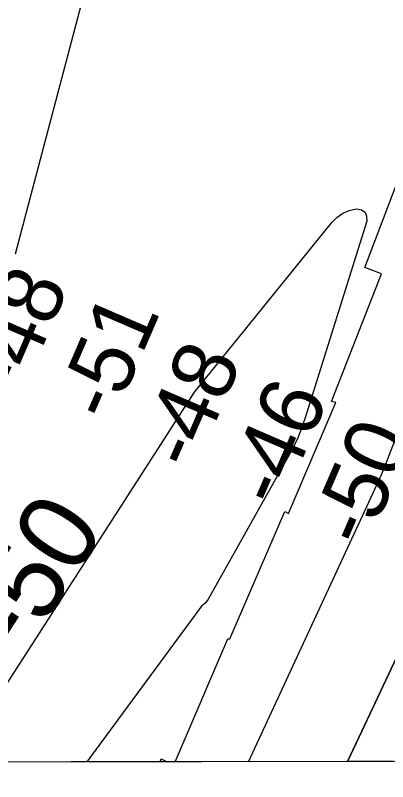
# Model space of a CAD drawing. Extents: x 3297716 to 3335574, y 688621 to 713991.
# Drawn here: x 3322353 to 3322748, y 693999 to 694812 of the extents above; entities that cross this region are included whole.
import ezdxf

# ---------------------------------------------------------------- set-up
doc = ezdxf.new("R2010")
doc.units = 0
for name, color, linetype in [('V-GRID-FRAM', 7, 'Continuous'), ('V-RIVR-RANG', 7, 'Continuous'), ('V-RRAP-RVMT', 7, 'Continuous'), ('V-TOPO-DPTH', 7, 'Continuous'), ('V-TOPO-MAJR', 7, 'Continuous'), ('V-TOPO-MAJR-IDEN', 7, 'Continuous'), ('V-TOPO-MINR', 7, 'Continuous')]:
    doc.layers.add(name, color=color, linetype=linetype)

msp = doc.modelspace()

# ---------------------------------------------------------------- linework, layer by layer
at = {"layer": 'V-GRID-FRAM'}
msp.add_lwpolyline([(3301838.48, 712184.22), (3333346.19, 712216.3), (3333372.64, 694031.53), (3301849.06, 693999.43), (3301838.48, 712184.22)], dxfattribs=at)
at = {"layer": 'V-RRAP-RVMT'}
for p, q in [((3322723.41, 694544.56), (3322768.37, 694663.1)), ((3322688, 694402.69), (3322741.02, 694537.9)), ((3322741.02, 694537.9), (3322723.41, 694544.56)), ((3322642.53, 694283.66), (3322692.66, 694401.62)), ((3322692.66, 694401.62), (3322688, 694402.69)), ((3322580.22, 694150.85), (3322638.51, 694285.9)), ((3322638.51, 694285.9), (3322642.53, 694283.66)), ((3322522.05, 694020.48), (3322577.94, 694150.9)), ((3322577.94, 694150.9), (3322580.22, 694150.85)), ((3322506.17, 694020.46), (3322507.49, 694023.55)), ((3322513.71, 694020.47), (3322506.17, 694020.46)), ((3322507.49, 694023.55), (3322513.71, 694020.47)), ((3322981.19, 694020.95), (3322522.05, 694020.48))]:
    msp.add_line(p, q, dxfattribs=at)
at = {"layer": 'V-TOPO-DPTH'}
for points in [[(3323264.85, 695853.36), (3323180.96, 695513.7), (3323164.75, 695447.94), (3323148.57, 695382.18), (3323132.45, 695316.4), (3323116.37, 695250.61), (3323092.76, 695153.84), (3323088.41, 695136.46), (3323083.94, 695119.1), (3323079.27, 695101.8), (3323074.47, 695084.53), (3322962.79, 694691.03), (3322942.83, 694623.05), (3322922.06, 694555.33), (3322900.07, 694487.99), (3322877.28, 694420.91), (3322835.08, 694300.36), (3322832.67, 694293.79), (3322830.13, 694287.28), (3322827.38, 694280.85), (3322824.5, 694274.47), (3322720.3, 694052.82), (3322705.03, 694020.67), (3321825.72, 694019.77)], [(3322754.24, 694020.72), (3322705.03, 694020.67), (3322720.3, 694052.82), (3322824.5, 694274.47), (3322827.38, 694280.85), (3322830.13, 694287.28), (3322832.67, 694293.79), (3322835.08, 694300.36), (3322877.28, 694420.91), (3322900.07, 694487.99), (3322922.06, 694555.33), (3322942.83, 694623.05), (3322962.79, 694691.03), (3323074.47, 695084.53), (3323079.27, 695101.8), (3323083.94, 695119.1), (3323088.41, 695136.46), (3323092.76, 695153.84), (3323116.37, 695250.61), (3323132.45, 695316.4), (3323148.57, 695382.18), (3323164.75, 695447.94), (3323180.96, 695513.7), (3323264.85, 695853.36)]]:
    msp.add_lwpolyline(points, dxfattribs=at)
at = {"layer": 'V-TOPO-MAJR'}
for points in [[(3322718.42, 695911.73), (3322559.62, 695344.8), (3322555.36, 695329.4), (3322551.14, 695314), (3322547.01, 695298.57), (3322542.94, 695283.12), (3322520.15, 695195.79), (3322504.69, 695136.67), (3322489.21, 695077.56), (3322473.67, 695018.46), (3322458.11, 694959.37), (3322352.42, 694558.72)], [(3322599.87, 694020.56), (3322734.36, 694310.42), (3322737.86, 694318.16), (3322741.26, 694325.95), (3322744.5, 694333.81), (3322747.64, 694341.71), (3323043.96, 695110.15), (3323045.26, 695113.61), (3323046.5, 695117.09), (3323047.67, 695120.6), (3323048.79, 695124.12), (3323050.85, 695130.82), (3323050.9, 695131.01), (3323051.06, 695131.58), (3323052.17, 695136.08), (3323053.26, 695140.95), (3323053.96, 695144.21), (3323054.62, 695147.48), (3323055.22, 695150.75), (3323055.78, 695154.04), (3323100.57, 695432.44), (3323115.73, 695518.86), (3323132.51, 695604.95)], [(3322289.72, 694020.24), (3322542.53, 694412.42), (3322688.22, 694592.29), (3322693.78, 694597.71), (3322699.9, 694602.14), (3322706.87, 694605.06), (3322714.4, 694606.97), (3322719.74, 694605.8), (3322723.63, 694603.4), (3322725.33, 694599.16), (3322725.57, 694593.69), (3322659.8, 694384.19), (3322656.35, 694374.29), (3322652.5, 694364.57), (3322648.04, 694355.11), (3322643.19, 694345.82), (3322556.74, 694192.28), (3322553.63, 694188.52), (3322550.02, 694185.68), (3322428.56, 694020.39)]]:
    msp.add_lwpolyline(points, dxfattribs=at)
at = {"layer": 'V-TOPO-MINR'}
msp.add_lwpolyline([(3323264.85, 695853.36), (3323180.96, 695513.7), (3323164.75, 695447.94), (3323148.57, 695382.18), (3323132.45, 695316.4), (3323116.37, 695250.61), (3323092.76, 695153.84), (3323088.41, 695136.46), (3323083.94, 695119.1), (3323079.27, 695101.8), (3323074.47, 695084.53), (3322962.79, 694691.03), (3322942.83, 694623.05), (3322922.06, 694555.33), (3322900.07, 694487.99), (3322877.28, 694420.91), (3322835.08, 694300.36), (3322832.67, 694293.79), (3322830.13, 694287.28), (3322827.38, 694280.85), (3322824.5, 694274.47), (3322720.3, 694052.82), (3322705.03, 694020.67)], dxfattribs=at)

# ---------------------------------------------------------------- texts
at = {"layer": 'V-RIVR-RANG'}
for s, p in [('-48', (3322358.6, 694406.53)), ('-51', (3322455.22, 694378.01)), ('-48', (3322541.99, 694326.73)), ('-46', (3322633.9, 694287.32)), ('-50', (3322724.44, 694244.76))]:
    msp.add_text(s, height=67, rotation=66.62747, dxfattribs=at).set_placement(p)
at = {"layer": 'V-TOPO-MAJR-IDEN'}
msp.add_text('-50', height=83, rotation=57.19295, dxfattribs=at).set_placement((3322362.1, 694132.52))

doc.saveas('drawing.dxf')
